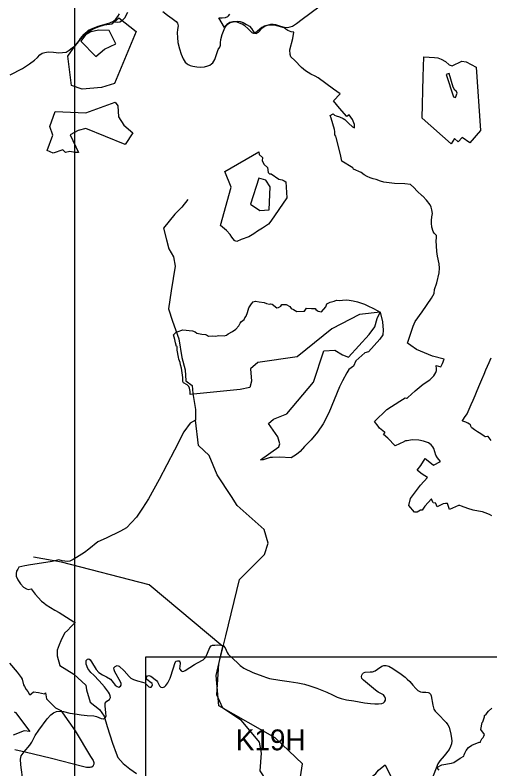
# Model space of a CAD drawing. Extents: x -789162 to -606354, y -1062736 to -945481.
# Drawn here: x -695316 to -691900, y -976779 to -971363 of the extents above; entities that cross this region are included whole.
import ezdxf

# ---------------------------------------------------------------- set-up
doc = ezdxf.new("R2010")
doc.units = 0
for name, color, linetype in [('_Rámeček', 7, 'Continuous'), ('_SIRSI VZTAHY_CYKLOTRASY MISTNI S', 7, 'Continuous'), ('_SIRSI VZTAHY_OP vodnich zdroju II stupne', 7, 'Continuous'), ('_SIRSI VZTAHY_PRIRODNIHO PARKU', 7, 'Continuous'), ('_SIRSI VZTAHY_SILNICE II TRIDY_NAVRH', 7, 'Continuous'), ('_SIRSI VZTAHY_SILNICE II TRIDY_STAV', 7, 'Continuous'), ('_SIRSI VZTAHY_SILNICE III TRIDY_STAV', 7, 'Continuous'), ('_SIRSI VZTAHY_USES_NRBK_S', 7, 'Continuous'), ('_SIRSI VZTAHY_USES_popis S', 7, 'Continuous'), ('_SIRSI VZTAHY_USES_RBK_S', 7, 'Continuous'), ('_SIRSI VZTAHY_VTL PLYNOVOD', 7, 'Continuous')]:
    doc.layers.add(name, color=color, linetype=linetype)

msp = doc.modelspace()

# ---------------------------------------------------------------- linework, layer by layer
at = {"layer": '_Rámeček'}
msp.add_lwpolyline([(-673887.2, -995977.3), (-673887.2, -966277.3), (-694887.2, -966277.3), (-694887.2, -995977.3)], close=True, dxfattribs=at)
msp.add_lwpolyline([(-674375.7, -995477.3), (-674375.7, -975976.1), (-694376.9, -975976.1), (-694376.9, -995477.3)], dxfattribs=at)
at = {"layer": '_SIRSI VZTAHY_CYKLOTRASY MISTNI S'}
msp.add_lwpolyline([(-693430.9, -977481.3), (-693342, -977351.2), (-693247.9, -976741.8), (-693445.4, -976554.8), (-693848.9, -976325.5), (-693869.5, -976106.5), (-693821.6, -975897.8), (-694351.6, -975456.3), (-694980.9, -975292.1), (-695182.6, -975257.9)], dxfattribs=at)
at = {"layer": '_SIRSI VZTAHY_OP vodnich zdroju II stupne'}
for points in [[(-694935.6, -971657.7), (-694881.1, -971578.3), (-694830.8, -971520), (-694814.6, -971503.1), (-694795.4, -971485.8), (-694782.2, -971478.3), (-694741, -971456.1), (-694710.6, -971443.6), (-694671.8, -971433.7), (-694619.6, -971424.5), (-694568.9, -971381.8), (-694445.1, -971480.5), (-694599.4, -971853.4), (-694694.1, -971882), (-694833, -971894), (-694909.5, -971868.3)], [(-694843.5, -971548.9), (-694735.4, -971660.7), (-694672.8, -971607.9), (-694589.8, -971570), (-694638.6, -971474.2), (-694714.1, -971471.7), (-694769.5, -971484.1), (-694807.9, -971503.6)], [(-691966.4, -972191.2), (-692045, -972280.8), (-692099.4, -972241.1), (-692128.6, -972272.6), (-692155.2, -972248.2), (-692177.5, -972287.5), (-692388.2, -972103.3), (-692379, -971805.7), (-692375.7, -971661.4), (-692298.8, -971666.2), (-692273.4, -971669.4), (-692250.9, -971678.7), (-692219.4, -971695.7), (-692192.2, -971720.1), (-692170.3, -971728.3), (-692102.1, -971694), (-692071.2, -971697.4), (-691998.6, -971735.8)], [(-692163.5, -971880.3), (-692193.7, -971782.7), (-692206.2, -971786.7), (-692214.2, -971789.3), (-692162.3, -971950.7), (-692148.2, -971955.1), (-692136.2, -971924.2), (-692141.1, -971912.5), (-692153.3, -971901.9)], [(-694522.7, -972292.3), (-694807.2, -972178.5), (-694860.6, -972191.2), (-694919.5, -972223.9), (-694859.4, -972349.1), (-694883.5, -972350.6), (-694921.2, -972343), (-694953.5, -972349.1), (-694972.3, -972329.5), (-695042.1, -972355.1), (-695085.4, -972334.9), (-695044.6, -972224.7), (-695065.7, -972163), (-695027.1, -972054.8), (-694805.3, -972064.3), (-694594.6, -971989.4), (-694575.2, -972014.1), (-694570.9, -972093.2), (-694532.7, -972154.2), (-694469, -972208.1)], [(-693806.7, -972486), (-693561.2, -972345.7), (-693559.4, -972364.2), (-693534.5, -972386.6), (-693537.9, -972410.9), (-693524.1, -972437.1), (-693500.3, -972456.6), (-693495.2, -972494.7), (-693484.7, -972503.8), (-693472.7, -972503.2), (-693418.8, -972542.5), (-693394.6, -972546.6), (-693379.1, -972553.6), (-693369, -972560.2), (-693361.6, -972676.6), (-693475.5, -972843.4), (-693492.8, -972865.4), (-693535.2, -972893), (-693571.8, -972915), (-693597.4, -972933.7), (-693633.7, -972955.7), (-693689.3, -972975.9), (-693719.2, -972989.5), (-693735.7, -972983.9), (-693737.1, -972981), (-693756, -972958.4), (-693769.3, -972938.4), (-693795.7, -972909.4), (-693836.9, -972874.1), (-693760, -972599.1)], [(-693561.8, -972533.4), (-693623.1, -972720), (-693553.7, -972767.7), (-693488.9, -972761), (-693480.8, -972597.2), (-693511.4, -972548.4)], [(-692689, -973498), (-692838, -973514), (-693037.1, -973617.3), (-693286, -973819), (-693569, -973858), (-693623, -973904), (-693615, -973993), (-693626, -974038), (-693696, -974053), (-694056.6, -974087.4), (-694056.3, -974067.8), (-694059.8, -974043), (-694065.1, -974030.1), (-694077.7, -974018.8), (-694104.8, -974003.6), (-694107.6, -973996.1), (-694107.8, -973965.2), (-694119.1, -973898.6), (-694124.9, -973875.2), (-694128.9, -973859.3), (-694137.5, -973834.2), (-694139.2, -973821.3), (-694148.5, -973770.9), (-694150.2, -973743.8), (-694153.2, -973744.6), (-694161.3, -973718), (-694167.3, -973693.1), (-694175.1, -973660.8), (-694159.4, -973643.7), (-694149.6, -973637.4), (-694108.6, -973625), (-694040.2, -973631.4), (-694020.2, -973638.6), (-694008, -973647.8), (-693971.4, -973655.7), (-693946.3, -973657.2), (-693937.5, -973660.7), (-693923.7, -973669.4), (-693895.8, -973667.5), (-693873, -973670), (-693850.4, -973665.6), (-693812.6, -973665.9), (-693794.7, -973663.2), (-693783.4, -973651.9), (-693750.9, -973636.2), (-693728.5, -973618.4), (-693706.6, -973596.2), (-693696, -973576.4), (-693685.9, -973565.2), (-693667.5, -973548.6), (-693663.1, -973538.2), (-693653, -973525.9), (-693643.7, -973499.9), (-693634.2, -973466.7), (-693614.6, -973437.2), (-693601.9, -973423.1), (-693585.5, -973418), (-693559.8, -973423.2), (-693524, -973428.1), (-693507, -973434.8), (-693485.2, -973439.1), (-693479.1, -973437.2), (-693467, -973440.3), (-693433.7, -973466.6), (-693420.6, -973464.1), (-693403.4, -973454), (-693395.7, -973441.8), (-693364.6, -973441.6), (-693339, -973455.7), (-693329.8, -973469.5), (-693312.2, -973476.7), (-693288.8, -973491.8), (-693239.9, -973488.8), (-693234.1, -973488.8), (-693219.2, -973469.2), (-693182.8, -973470.7), (-693164.4, -973469.7), (-693157.9, -973470.9), (-693152.2, -973478.3), (-693141.6, -973485.7), (-693136.2, -973488.9), (-693123.1, -973493.1), (-693110.3, -973495.2), (-693079.9, -973457.6), (-693072, -973437.5), (-693048.4, -973425.9), (-693019.8, -973418.5), (-693002.7, -973411.8), (-692983.6, -973412.3), (-692959.9, -973411.1), (-692930.2, -973409.2), (-692912.6, -973411.1), (-692882.4, -973414.7), (-692852.1, -973423.8), (-692802.5, -973440.1), (-692777, -973451.6), (-692737.7, -973470.4), (-692709.8, -973484.3)], [(-693418, -974465), (-693412, -974442.5), (-693425, -974392), (-693493, -974297), (-693457, -974265), (-693360, -974228), (-693168, -974000), (-693094, -973774), (-693015.4, -973769), (-692961.4, -973802.3), (-692917.3, -973821.2), (-692768, -973658), (-692727, -973602), (-692712, -973542), (-692689, -973498), (-692672.8, -973565.4), (-692668.8, -973625.8), (-692669.6, -973659.2), (-692691.1, -973690.2), (-692773.8, -973780.8), (-692799.2, -973789.5), (-692864.4, -973847.6), (-692881.1, -973885.6), (-692914.5, -973907.8), (-692929.6, -973932.6), (-692959.8, -973989.1), (-692981.3, -974034.4), (-693057.5, -974220.1), (-693099.8, -974299.5), (-693139.5, -974359.1), (-693184.8, -974414.8), (-693233.3, -974462.4), (-693264.1, -974497.4), (-693291.9, -974519.7), (-693328.8, -974543.5), (-693413.9, -974539.6), (-693463.1, -974540.4), (-693480.6, -974541.9), (-693495.6, -974546), (-693517.1, -974553.5), (-693530.9, -974557), (-693550, -974557.2)], [(-692833.2, -976945.1), (-692826.4, -976935.9), (-692814.3, -976924), (-692806.4, -976923.4), (-692794.5, -976908.7), (-692791, -976891.6), (-692785.8, -976874.9), (-692781.1, -976865.8), (-692770.8, -976853), (-692719.4, -976810.6), (-692700.5, -976788.6), (-692686.2, -976774.3), (-692652.6, -976749.9), (-692615.2, -976827.2), (-692585.3, -976905.4), (-692576.2, -976957.6), (-692573.9, -976980.1), (-692591.6, -977001.1), (-692644.1, -977006.6), (-692685.9, -976999.7)]]:
    msp.add_lwpolyline(points, close=True, dxfattribs=at)
for points in [[(-695355.1, -976019.2), (-695300.4, -976083), (-695272.7, -976122.8), (-695265.6, -976133.4), (-695253.7, -976174.7), (-695248.6, -976185.4), (-695236.1, -976208), (-695224.4, -976223.4), (-695211.1, -976244.1), (-695208.5, -976245.7), (-695199.8, -976238.3), (-695182.4, -976225.4), (-695146.5, -976229.8), (-695102.9, -976240.2), (-695095.7, -976230.7), (-695088.3, -976274.9), (-695052.1, -976312.2), (-695025.1, -976340.1), (-694986, -976358), (-694974.4, -976375.3), (-694883.5, -976506), (-694772, -976688.9), (-694754.3, -976719.1), (-694748.5, -976732.5), (-694748.5, -976744.2), (-694752.7, -976754.3), (-694756.9, -976761), (-694762.7, -976765.2), (-694771.1, -976766.9), (-694778.7, -976768.6), (-694787.9, -976769.4), (-694802.2, -976767.7), (-694830.7, -976761.9), (-695054.6, -976703.1), (-695242, -976658.3), (-695316.2, -976640.9)], [(-695322.8, -976367.5), (-695312.7, -976372.1), (-695209.6, -976508.6), (-695249.9, -976503.9), (-695328.8, -976534.8)]]:
    msp.add_lwpolyline(points, dxfattribs=at)
at = {"layer": '_SIRSI VZTAHY_PRIRODNIHO PARKU'}
for points in [[(-691887, -974959.4), (-691904, -974950), (-691933, -974937.5), (-691952, -974931.2), (-691981, -974926.9), (-692020, -974919), (-692059, -974907.2), (-692104, -974890.4), (-692116, -974885.4), (-692127, -974885.8), (-692148, -974896.2), (-692190, -974914.3), (-692204, -974872.2), (-692220, -974870.8), (-692236, -974875.1), (-692280, -974895.5), (-692289, -974872.3), (-692290, -974868.4), (-692309, -974867.5), (-692310, -974862.8), (-692317, -974844.7), (-692321, -974839.2), (-692367, -974889.8), (-692388, -974918.9), (-692398, -974918.9), (-692423, -974934.5), (-692443, -974934.8), (-692483, -974886.5), (-692471, -974835.7), (-692457, -974817.4), (-692420, -974768.7), (-692398, -974740.9), (-692350, -974684.1), (-692386, -974661.5), (-692396, -974653.4), (-692422, -974631.3), (-692396, -974597.7), (-692365, -974548.2), (-692320, -974584.4), (-692305, -974596.9), (-692255, -974569.2), (-692276, -974544.2), (-692289, -974524), (-692303, -974476.5), (-692310, -974463.3), (-692322, -974449.8), (-692342, -974435.9), (-692377, -974422.9), (-692411, -974417.1), (-692454, -974415.1), (-692471, -974417.1), (-692496, -974421.9), (-692508, -974421.9), (-692517, -974425.6), (-692519, -974429), (-692582.6, -974456.2), (-692635, -974403.1), (-692665, -974375.6), (-692654, -974360.3), (-692658, -974357.9), (-692695, -974330.8), (-692704, -974316.2), (-692730, -974282.4), (-692642, -974196.4), (-692549, -974135.9), (-692510, -974113.3), (-692499, -974115.1), (-692495, -974115.1), (-692490, -974108.9), (-692438, -974063.1), (-692380, -974015.4), (-692333, -973982.6), (-692319, -973970.1), (-692304, -973954.1), (-692288, -973931.2), (-692284, -973914.9), (-692284, -973904.7), (-692287, -973880.1), (-692254, -973890.5), (-692242, -973866.4), (-692230, -973833.8), (-692313, -973813.7), (-692429, -973765.8), (-692468, -973736.9), (-692485, -973725.3), (-692493.2, -973720.3), (-692490, -973713.3), (-692453, -973598.5), (-692438, -973563.2), (-692386, -973494.1), (-692320, -973397.5), (-692302, -973362.5), (-692299, -973335.1), (-692282, -973286.5), (-692264, -973213.2), (-692262, -973180.7), (-692265, -973149.7), (-692277, -973094.3), (-692282, -973060.2), (-692287, -972981.6), (-692285, -972964.3), (-692285, -972945.9), (-692289, -972941.7), (-692301, -972928.2), (-692307, -972917), (-692317, -972886.9), (-692321, -972857.5), (-692320, -972838.9), (-692317, -972811.5), (-692314, -972788.7), (-692317, -972762.5), (-692322, -972742.7), (-692330, -972725.5), (-692357, -972693), (-692383, -972664.7), (-692387, -972660.9), (-692423, -972626.6), (-692448, -972600.7), (-692472, -972578.8), (-692511, -972575.4), (-692587, -972572.5), (-692663, -972562.2), (-692688, -972556.9), (-692719, -972545), (-692740, -972537.9), (-692762, -972531.6), (-692782, -972521.6), (-692804, -972509.5), (-692827, -972492.8), (-692881, -972469.4), (-692885, -972460.9), (-692966, -972412.2), (-692974, -972363.4), (-693005, -972241.9), (-693009, -972232.3), (-693016, -972223.9), (-693015, -972198.4), (-693017, -972185.3), (-693041, -972102.9), (-693048, -972084.1), (-693027, -972072), (-693017, -972081.2), (-693006, -972086.3), (-692982, -972094.4), (-692956, -972106.7), (-692943, -972113.8), (-692934, -972122), (-692917, -972138.2), (-692889, -972165.8), (-692873, -972172.9), (-692875, -972148.5), (-692888, -972111.8), (-692912, -972078.2), (-692930, -972091.4), (-692981, -972032.3), (-693024, -971978), (-692977, -971929.3), (-693026, -971894.4), (-693136, -971813.5), (-693156, -971801.7), (-693188, -971785.9), (-693227, -971763.7), (-693254, -971738.9), (-693302, -971689.3), (-693331, -971662.8), (-693336, -971644.6), (-693339, -971611.8), (-693317, -971530.4), (-693310, -971486.5), (-693329, -971483.3), (-693354, -971474), (-693369, -971464.9), (-693380, -971455.3), (-693449, -971436.1), (-693457, -971434.3), (-693476, -971434.2), (-693494, -971435.7), (-693523, -971443), (-693540, -971452.5), (-693556, -971464.1), (-693574, -971479.9), (-693592, -971492.9), (-693600, -971494.9), (-693610, -971490.8), (-693641, -971458.8), (-693663, -971440.3), (-693682, -971428.3), (-693724, -971412), (-693749, -971410.7), (-693771, -971415.7), (-693793, -971429.4), (-693806, -971444), (-693809.9, -971450.8), (-693848.6, -971382.4), (-693826.3, -971381.2), (-693802.3, -971379.6), (-693786.2, -971373.2), (-693779.1, -971366.8), (-693771.6, -971357.1)], [(-692265, -976788.5), (-692281, -976767.7), (-692246, -976748.9), (-692176, -976737.2), (-692160, -976732.1), (-692113, -976701), (-692087, -976686.9), (-692084, -976677.2), (-692080, -976665.6), (-692070, -976646.4), (-692053, -976625.2), (-692029, -976607.3), (-691977, -976586.1), (-691967, -976586.6), (-691966, -976577.5), (-691962, -976571.9), (-691957, -976562.9), (-691949, -976552.5), (-691943, -976542.5), (-691939, -976530.3), (-691966, -976495.3), (-691956, -976445.1), (-691950, -976439.6), (-691939, -976405.1), (-691939, -976394.3), (-691928, -976384.2), (-691910, -976362.4), (-691887, -976342)]]:
    msp.add_lwpolyline(points, dxfattribs=at)
at = {"layer": '_SIRSI VZTAHY_SILNICE II TRIDY_NAVRH'}
msp.add_lwpolyline([(-695257.7, -976874.4), (-695274.1, -976748), (-695276.3, -976709.6), (-695270.9, -976684.6), (-695250.9, -976656.4), (-695208.5, -976608.8), (-695194.8, -976585.5), (-695170.4, -976537.9), (-695144.5, -976499.3), (-695083.9, -976419.7), (-695058.6, -976390.5), (-695038.9, -976375.3), (-695017, -976365.7), (-694991.9, -976362.6), (-694967.2, -976365.1), (-694921, -976376.8), (-694883.3, -976382.8), (-694839.9, -976390.8), (-694796.7, -976394.6), (-694749.4, -976396.5), (-694730.3, -976401), (-694714.1, -976408.3), (-694696.1, -976415.8), (-694679.3, -976418), (-694667.5, -976412.1), (-694661.1, -976399.7), (-694662.4, -976375.3), (-694668.3, -976325.9), (-694666.5, -976305.4), (-694655.4, -976292.1), (-694636, -976279.1), (-694629.6, -976266.4), (-694631.2, -976254.2), (-694637.4, -976239.6), (-694644.3, -976226.8), (-694672.6, -976189), (-694710.7, -976145), (-694749.1, -976105.4), (-694771.1, -976085.6), (-694791.4, -976056.3), (-694804.1, -976025.4), (-694804.7, -976013.7), (-694804, -976000.3), (-694795.1, -975990.8), (-694784.6, -975988.6), (-694775.4, -975995.5), (-694765.8, -976010), (-694732.7, -976064.8), (-694713.2, -976086), (-694687.1, -976102.5), (-694658.9, -976117.5), (-694629.9, -976134.7), (-694610.4, -976156.9), (-694594.7, -976176.8), (-694581.7, -976186.8), (-694568.8, -976190.7), (-694557.7, -976184.9), (-694551.8, -976176.5), (-694552.8, -976161.4), (-694565.9, -976134.9), (-694587.2, -976098.7), (-694597.6, -976081.6), (-694602.7, -976067.5), (-694605, -976052.2), (-694596.2, -976041.7), (-694581.4, -976036.1), (-694567.8, -976039.4), (-694531.6, -976074.5), (-694495.1, -976114), (-694481.8, -976126.1), (-694463.1, -976136.8), (-694434.3, -976145.5), (-694398.1, -976154.4), (-694381.8, -976160.3), (-694366.6, -976173.3), (-694352.2, -976188.6), (-694345, -976191.8), (-694336.8, -976191.7), (-694328.8, -976182.6), (-694326.7, -976173.6), (-694329.4, -976165), (-694346.3, -976151.8), (-694358.4, -976142.6), (-694366.9, -976135.3), (-694369.2, -976126.7), (-694368.8, -976116), (-694362.4, -976110.1), (-694352.7, -976106.4), (-694339.3, -976111.2), (-694297.7, -976143.6), (-694290.4, -976152.5), (-694276.5, -976182.3), (-694266.9, -976190.4), (-694253.9, -976192.8), (-694241.8, -976187.7), (-694231, -976178.2), (-694217.7, -976159.4), (-694210.1, -976144.8), (-694200.6, -976126.2), (-694176.4, -976052.6), (-694167.2, -976020.7), (-694159.3, -976004.8), (-694148.2, -976001), (-694135.8, -976002.3), (-694130.1, -976008.3), (-694127.5, -976016.3), (-694131.2, -976044.4), (-694131.7, -976054), (-694129.7, -976062.2), (-694121, -976073.4), (-694111, -976078.2), (-694100.6, -976075.6), (-694092.8, -976071.8), (-694025, -976027.4), (-694002.4, -976016.3), (-693962.1, -975994), (-693945.6, -975976.9), (-693938.3, -975963.6), (-693930.4, -975948), (-693914.8, -975905.4), (-693904.7, -975894.7), (-693894.5, -975890.2), (-693877.7, -975888.3), (-693858.3, -975887), (-693835.8, -975888.7), (-693823.7, -975891.2), (-693817, -975894.3), (-693804.3, -975908.9), (-693796.7, -975924.5), (-693789.6, -975941.8), (-693781.7, -975953.1), (-693772.6, -975964.2), (-693745.3, -975990.2), (-693716.7, -976017.5), (-693695.4, -976036.6), (-693669.5, -976054.7), (-693605.2, -976085.2), (-693532.8, -976112.9), (-693506.5, -976122.3), (-693485.6, -976128), (-693410.7, -976141), (-693344.1, -976149.9), (-693281.3, -976159.4), (-693234.3, -976169.9), (-693194.9, -976181.3), (-693144.6, -976199.1), (-693073, -976227.6), (-693033.1, -976246.8), (-692998.5, -976263), (-692968.8, -976272.2), (-692931.8, -976281.1), (-692878.9, -976290.2), (-692802.6, -976303), (-692758.2, -976309.6), (-692727, -976311.8), (-692700.7, -976310.6), (-692677.2, -976307.4), (-692666.4, -976303), (-692658.8, -976296), (-692652.1, -976284.9), (-692650.8, -976272.5), (-692654.7, -976261), (-692666.1, -976247.4), (-692703.1, -976226.3), (-692723.2, -976212.8), (-692766.7, -976177.9), (-692808.6, -976141.6), (-692820.7, -976128), (-692823.9, -976115), (-692821.7, -976105.9), (-692817.2, -976095), (-692810.2, -976087.2), (-692797.5, -976082.9), (-692762.3, -976081.7), (-692744.5, -976080.7), (-692726.4, -976074), (-692708.6, -976061.7), (-692676.2, -976039.4), (-692664.1, -976035.6), (-692646.7, -976034.4), (-692627.4, -976039.8), (-692597.8, -976058.1), (-692537.2, -976098.6), (-692510.2, -976118.2), (-692494, -976132.8), (-692475, -976151.4), (-692454.3, -976176.6), (-692432.9, -976201.8), (-692417.5, -976214.6), (-692400, -976224.2), (-692383.8, -976227.4), (-692360, -976226.1), (-692344.1, -976228.7), (-692336.3, -976232.8), (-692327.2, -976240.5), (-692321.8, -976254), (-692309.3, -976320.1), (-692302.6, -976349), (-692293.7, -976364.6), (-692274.6, -976382.3), (-692215.2, -976445.5), (-692202.2, -976461.4), (-692194, -976479.5), (-692182.1, -976528.8), (-692176.2, -976559.2), (-692174.8, -976577.6), (-692176.9, -976597.7), (-692182.8, -976618.3), (-692193.3, -976637.9), (-692228.3, -976683.4), (-692259.5, -976719.9), (-692274.3, -976742.7), (-692333, -976891.6)], dxfattribs=at)
at = {"layer": '_SIRSI VZTAHY_SILNICE II TRIDY_STAV'}
for points in [[(-694608.6, -971405.3), (-694594, -971393.2), (-694576.2, -971373.2), (-694565.4, -971354.4)], [(-695351.2, -971792.4), (-695261.8, -971745.2), (-695211, -971711.7), (-695175.6, -971686.6), (-695154.5, -971667.2), (-695138.4, -971648.4), (-695120.4, -971637.2), (-695100.3, -971631.9), (-695076.9, -971627.5), (-695039.1, -971629.8), (-695001.6, -971633.4), (-694948.3, -971628.1), (-694926.7, -971615.8), (-694901.5, -971596.4), (-694881.5, -971581.5), (-694860.1, -971553.6), (-694845.5, -971530.4), (-694819.3, -971499.1), (-694786.2, -971471.7), (-694752.6, -971457.3), (-694718.6, -971441.4), (-694667.4, -971428.8), (-694634.8, -971418.4), (-694608.6, -971405.3)]]:
    msp.add_lwpolyline(points, dxfattribs=at)
at = {"layer": '_SIRSI VZTAHY_SILNICE III TRIDY_STAV'}
for points in [[(-694608.6, -971405.3), (-694595.2, -971411.8), (-694579.8, -971413.4), (-694562.9, -971410.6), (-694543, -971398.9), (-694527, -971383.5), (-694503.6, -971341.7)], [(-694251.9, -971336.8), (-694218.8, -971364.2), (-694186, -971386.5), (-694155.8, -971408.2), (-694146.3, -971421.4), (-694142.7, -971440.9), (-694146.9, -971465.4), (-694150.6, -971489.9), (-694148, -971523.5), (-694144.8, -971560), (-694132.5, -971605.9), (-694121.6, -971642.5), (-694105.6, -971677.4), (-694092.3, -971700.5), (-694078.1, -971713.9), (-694070.3, -971718.7), (-694055.9, -971724.6), (-694036.2, -971729.5), (-694007.6, -971733.8), (-693979.7, -971736.4), (-693953.7, -971734.4), (-693927.8, -971727.9), (-693914.6, -971722), (-693901.8, -971713.7), (-693893.2, -971704.7), (-693879.6, -971682.3), (-693868.4, -971652.4), (-693853.9, -971611), (-693842.8, -971592.8), (-693838.4, -971578.4), (-693837.4, -971562.4), (-693836.3, -971539.1), (-693825.5, -971502.4), (-693805.8, -971455.3), (-693789.3, -971430.4), (-693768.6, -971416), (-693737.8, -971407.8), (-693715.7, -971406.6), (-693696.2, -971408.5), (-693675.6, -971414.8), (-693650.2, -971429.7), (-693629.6, -971442.8), (-693613.7, -971458.4), (-693601.8, -971479.1), (-693592.2, -971492.2), (-693580.7, -971495.1), (-693565.3, -971484.9), (-693557.1, -971477), (-693541.1, -971456.6), (-693523.9, -971445.5), (-693499.1, -971436.2), (-693476.2, -971428.1), (-693459.1, -971427.5), (-693441.3, -971430.4), (-693405.1, -971443.1), (-693381, -971449.7), (-693355, -971450.8), (-693337.5, -971447.5), (-693320.3, -971441.5), (-693292.1, -971424), (-693250.1, -971392.7), (-693130.8, -971304.4)]]:
    msp.add_lwpolyline(points, dxfattribs=at)
at = {"layer": '_SIRSI VZTAHY_USES_NRBK_S'}
msp.add_lwpolyline([(-694073, -972686.6), (-694115.2, -972742.3), (-694166.7, -972792.9), (-694247.8, -972892.9), (-694226.8, -972976.8), (-694210.5, -973042.1), (-694175.6, -973099.8), (-694163.9, -973166.1), (-694191.7, -973342.7), (-694212, -973472.1), (-694182.8, -973562.2), (-694137.3, -973689.3), (-694115.3, -973822.5), (-694091.1, -973912.3), (-694086.7, -973989.2), (-694042.1, -974024.2), (-694037.3, -974080.7), (-694016.7, -974195.6), (-694018.2, -974272.4), (-694056.7, -974295.4), (-694100.9, -974357), (-694168.5, -974487.6), (-694278.8, -974699.6), (-694317.9, -974769), (-694356.9, -974838.4), (-694399, -974904), (-694441.1, -974969.5), (-694477.7, -975007.9), (-694514.3, -975046.3), (-694556.9, -975070.7), (-694659.3, -975121.3), (-694719, -975147.4), (-694784.9, -975199.1), (-694815.1, -975224.1), (-694873.1, -975260.7), (-694897.8, -975273.3), (-694922.4, -975286), (-694937.8, -975287.3), (-694977.2, -975283.1), (-695001.2, -975277.5), (-695049.2, -975289.4), (-695126.4, -975300.8), (-695203.6, -975312.1), (-695245.6, -975320.1), (-695287.5, -975328.1), (-695296.8, -975342.7), (-695306.1, -975357.4), (-695306.8, -975375.1), (-695307.4, -975392.8), (-695296.4, -975421.1), (-695276.4, -975447.6), (-695253.9, -975473.4), (-695233.5, -975484.2), (-695221.3, -975489.3), (-695200.8, -975484.5), (-695170.4, -975523.1), (-695126.4, -975573.1), (-695109.6, -975586.2), (-695092.8, -975599.3), (-695029.3, -975637.4), (-694998.7, -975654.5), (-694945.4, -975687.8), (-694892.1, -975721.1), (-694882.8, -975727.4), (-694913.9, -975758.5), (-694935.8, -975780.9), (-694960.2, -975802.9), (-694985.3, -975858.8), (-694998.8, -975886.2), (-695011.9, -975924.8), (-695012.7, -975965.7), (-694993.3, -976036.3), (-694893.5, -976098.3), (-694806, -976176.6), (-694800.6, -976209.5), (-694774.4, -976299.2), (-694709.3, -976350.6), (-694675.7, -976398.3), (-694653.9, -976474.1), (-694614.3, -976592.3), (-694588.6, -976664.3), (-694576.9, -976695.9), (-694538.6, -976740), (-694490.2, -976778.3), (-694440.9, -976811.3)], dxfattribs=at)
at = {"layer": '_SIRSI VZTAHY_USES_RBK_S'}
msp.add_lwpolyline([(-693387.1, -977166.7), (-693460.1, -976978.9), (-693507.9, -976862), (-693553, -976792.9), (-693542.4, -976665.4), (-693558.4, -976585.7), (-693685.8, -976431.6), (-693821.2, -976341.2), (-693863.7, -976245.6), (-693850.4, -976022.4), (-693800, -975823.1), (-693701.7, -975416.6), (-693521.2, -975238.6), (-693494.6, -975156.2), (-693523.8, -975057.9), (-693717.7, -974885.2), (-693757.5, -974821.4), (-693861, -974664.6), (-693919.5, -974526.5), (-693996.5, -974454.7), (-694018.2, -974272.4)], dxfattribs=at)
at = {"layer": '_SIRSI VZTAHY_VTL PLYNOVOD'}
msp.add_lwpolyline([(-691891.5, -974420), (-691906.1, -974400.1), (-691913.6, -974390), (-691917.1, -974389.8), (-691930.7, -974393.3), (-691933.7, -974392.3), (-691942.2, -974386.8), (-691964.9, -974371.7), (-691988.1, -974356.1), (-692010.7, -974341.2), (-692031, -974327.2), (-692031.3, -974326.5), (-692036.1, -974314.8), (-692036.8, -974313.3), (-692039.1, -974307.7), (-692039.5, -974306.8), (-692047.3, -974301.2), (-692057.6, -974294.4), (-692072.3, -974288.3), (-692079.3, -974285.5), (-692095.3, -974279), (-692096.6, -974278), (-692096.4, -974276.2), (-692090.3, -974265.4), (-692082.6, -974253), (-692063, -974226.3), (-692049.9, -974194.8), (-692035.5, -974161.2), (-692021.3, -974128.1), (-692006.9, -974095.5), (-691996.3, -974071.2), (-691991, -974058.6), (-691971.6, -974013.6), (-691957.5, -973980.5), (-691941.7, -973943.3), (-691928.1, -973910.7), (-691917, -973884.8), (-691905.5, -973858.3), (-691891.8, -973826.2)], dxfattribs=at)

# ---------------------------------------------------------------- texts
at = {"layer": '_SIRSI VZTAHY_USES_popis S'}
msp.add_text('K19H', height=150, dxfattribs=at).set_placement((-693727.4, -976644.9))

doc.saveas('drawing.dxf')
